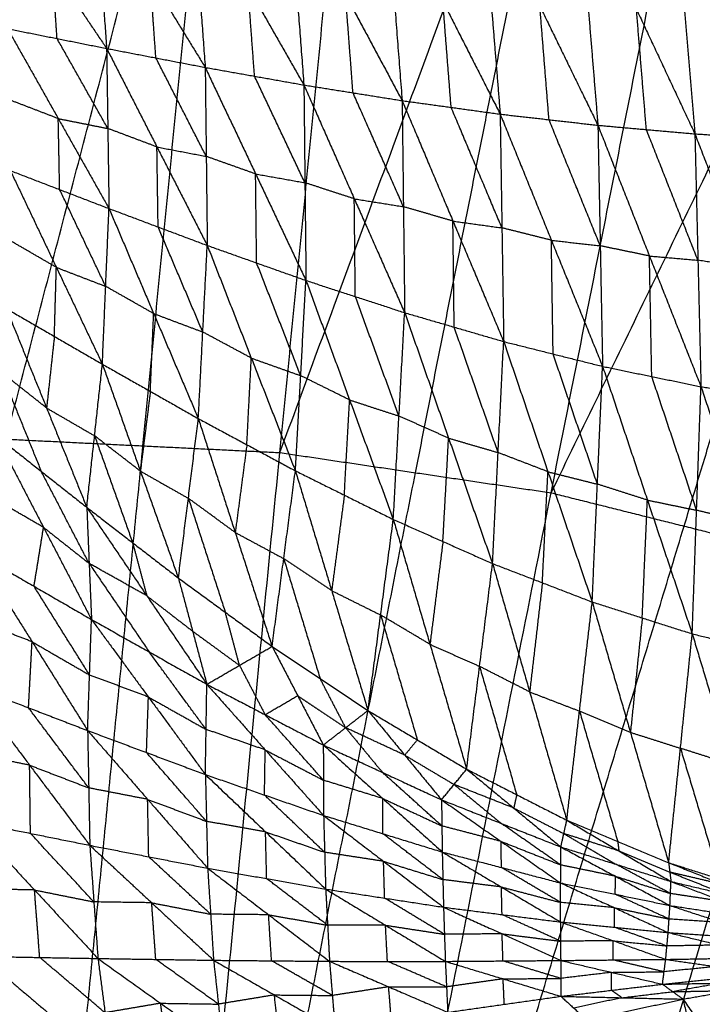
# Model space of a CAD drawing. Header units: millimetres. Extents: x -106 to 110, y -96 to 120.
# Tile 747 of 1020: x 1.95 to 8.46, y 33.22 to 42.61. Entities that reach past the tile are written whole.
import ezdxf

# ---------------------------------------------------------------- set-up
doc = ezdxf.new("R2010")
doc.units = ezdxf.units.MM
doc.header["$MEASUREMENT"] = 0
doc.layers.add('Default', color=7, linetype='Continuous', true_color=0x000000)

msp = doc.modelspace()

# ---------------------------------------------------------------- linework, layer by layer
at = {"layer": 'Default'}
for points in [[(1.8192, 38.6103, 3.7488), (3.9227, 46.64, 3.779), (6.0262, 54.6697, 3.8092)], [(4.4318, 38.4819, 3.7488), (5.229, 46.5758, 3.779), (6.0262, 54.6697, 3.8092)], [(4.4318, 38.4819, 3.7488), (7.3122, 46.2668, 3.779), (10.1926, 54.0516, 3.8092)], [(7.0193, 38.0981, 3.7488), (8.606, 46.0749, 3.779), (10.1926, 54.0516, 3.8092)], [(7.0193, 38.0981, 3.7488), (10.6489, 45.5631, 3.779), (14.2785, 53.0282, 3.8092)], [(3.1255, 38.5461, 3.7488), (3.5241, 42.593, 3.7639), (3.9227, 46.64, 3.779)], [(5.7255, 38.29, 3.7488), (6.5189, 42.2784, 3.7639), (7.3122, 46.2668, 3.779)], [(8.288, 37.7803, 3.7488), (9.4684, 41.6717, 3.7639), (10.6489, 45.5631, 3.779)], [(1.7416, 43.8765, -1.4587), (2.2603, 43.1074, -1.6259), (2.779, 42.3383, -1.7931)], [(6.3582, 43.8781, -2.3081), (6.4457, 42.7948, -2.4184), (6.5331, 41.7115, -2.5286)], [(6.3582, 43.8781, -2.3081), (6.9119, 42.7416, -2.4946), (7.4655, 41.6052, -2.6811)], [(7.2765, 43.9007, -2.4485), (7.371, 42.753, -2.5648), (7.4655, 41.6052, -2.6811)], [(7.2765, 43.9007, -2.4485), (7.8335, 42.712, -2.6303), (8.3905, 41.5233, -2.8121)], [(8.1898, 43.9297, -2.5697), (8.2901, 42.7265, -2.6909), (8.3905, 41.5233, -2.8121)], [(8.1898, 43.9297, -2.5697), (8.7497, 42.6981, -2.7443), (9.3096, 41.4666, -2.9188)], [(2.6702, 43.8634, -1.635), (2.7246, 43.1008, -1.714), (2.779, 42.3383, -1.7931)], [(2.6702, 43.8634, -1.635), (3.1949, 43.0103, -1.8107), (3.7195, 42.1573, -1.9865)], [(3.5947, 43.8552, -1.8117), (3.6571, 43.0062, -1.8991), (3.7195, 42.1573, -1.9865)], [(3.5947, 43.8552, -1.8117), (4.1277, 42.9224, -1.9944), (4.6607, 41.9896, -2.1771)], [(4.5189, 43.8544, -1.9859), (4.5898, 42.922, -2.0815), (4.6607, 41.9896, -2.1771)], [(4.5189, 43.8544, -1.9859), (5.0585, 42.8473, -2.1726), (5.5981, 41.8403, -2.3592)], [(5.4401, 43.8623, -2.1527), (5.5191, 42.8513, -2.2559), (5.5981, 41.8403, -2.3592)], [(5.4401, 43.8623, -2.1527), (5.9866, 42.7869, -2.3406), (6.5331, 41.7115, -2.5286)], [(2.3063, 42.4326, -1.6965), (2.2833, 42.77, -1.6612), (2.2603, 43.1074, -1.6259)], [(3.2492, 42.2478, -1.8898), (3.222, 42.6291, -1.8502), (3.1949, 43.0103, -1.8107)], [(4.1901, 42.0735, -2.0818), (4.1589, 42.4979, -2.0381), (4.1277, 42.9224, -1.9944)], [(5.1294, 41.915, -2.2682), (5.0939, 42.3811, -2.2204), (5.0585, 42.8473, -2.1726)], [(6.0656, 41.7759, -2.4439), (6.0261, 42.2814, -2.3923), (5.9866, 42.7869, -2.3406)], [(6.9993, 41.6583, -2.6049), (6.9556, 42.2, -2.5497), (6.9119, 42.7416, -2.4946)], [(7.928, 41.5642, -2.7466), (7.8808, 42.1381, -2.6884), (7.8335, 42.712, -2.6303)], [(1.8336, 42.5268, -1.6), (2.3063, 42.4326, -1.6965), (2.779, 42.3383, -1.7931)], [(1.8336, 42.5268, -1.6), (2.3176, 41.6687, -1.6044), (2.8016, 40.8106, -1.6088)], [(2.7903, 41.5745, -1.7009), (2.5483, 42.0035, -1.6987), (2.3063, 42.4326, -1.6965)], [(2.779, 42.3383, -1.7931), (2.7903, 41.5745, -1.7009), (2.8016, 40.8106, -1.6088)], [(2.779, 42.3383, -1.7931), (3.2492, 42.2478, -1.8898), (3.7195, 42.1573, -1.9865)], [(2.779, 42.3383, -1.7931), (3.259, 41.3984, -1.7882), (3.739, 40.4586, -1.7832)], [(3.7293, 41.308, -1.8849), (3.4892, 41.7779, -1.8873), (3.2492, 42.2478, -1.8898)], [(3.7195, 42.1573, -1.9865), (3.7293, 41.308, -1.8849), (3.739, 40.4586, -1.7832)], [(3.7195, 42.1573, -1.9865), (4.1901, 42.0735, -2.0818), (4.6607, 41.9896, -2.1771)], [(3.7195, 42.1573, -1.9865), (4.2001, 41.1407, -1.9709), (4.6807, 40.1241, -1.9552)], [(4.6707, 41.0569, -2.0662), (4.4304, 41.5652, -2.074), (4.1901, 42.0735, -2.0818)], [(4.6607, 41.9896, -2.1771), (4.6707, 41.0569, -2.0662), (4.6807, 40.1241, -1.9552)], [(4.6607, 41.9896, -2.1771), (5.1294, 41.915, -2.2682), (5.5981, 41.8403, -2.3592)], [(4.6607, 41.9896, -2.1771), (5.1415, 40.9031, -2.1484), (5.6224, 39.8166, -2.1197)], [(5.6102, 40.8284, -2.2394), (5.3698, 41.3717, -2.2538), (5.1294, 41.915, -2.2682)], [(2.3176, 41.6687, -1.6044), (2.0823, 41.7592, -1.5609), (1.847, 41.8497, -1.5173)], [(5.5981, 41.8403, -2.3592), (5.6102, 40.8284, -2.2394), (5.6224, 39.8166, -2.1197)], [(5.5981, 41.8403, -2.3592), (6.0656, 41.7759, -2.4439), (6.5331, 41.7115, -2.5286)], [(5.5981, 41.8403, -2.3592), (6.0825, 40.6907, -2.316), (6.5669, 39.5412, -2.2727)], [(6.55, 40.6263, -2.4007), (6.3078, 41.2011, -2.4223), (6.0656, 41.7759, -2.4439)], [(2.331, 40.9916, -1.5217), (2.3243, 41.3302, -1.5631), (2.3176, 41.6687, -1.6044)], [(2.3176, 41.6687, -1.6044), (2.5539, 41.6216, -1.6527), (2.7903, 41.5745, -1.7009)], [(6.5331, 41.7115, -2.5286), (6.55, 40.6263, -2.4007), (6.5669, 39.5412, -2.2727)], [(6.5331, 41.7115, -2.5286), (6.9993, 41.6583, -2.6049), (7.4655, 41.6052, -2.6811)], [(6.5331, 41.7115, -2.5286), (7.0216, 40.508, -2.4697), (7.5101, 39.3045, -2.4108)], [(7.4878, 40.4548, -2.5459), (7.2436, 41.0566, -2.5754), (6.9993, 41.6583, -2.6049)], [(3.259, 41.3984, -1.7882), (3.0246, 41.4865, -1.7445), (2.7903, 41.5745, -1.7009)], [(7.4655, 41.6052, -2.6811), (7.4878, 40.4548, -2.5459), (7.5101, 39.3045, -2.4108)], [(7.4655, 41.6052, -2.6811), (7.928, 41.5642, -2.7466), (8.3905, 41.5233, -2.8121)], [(7.4655, 41.6052, -2.6811), (7.9571, 40.3579, -2.6054), (8.4487, 39.1107, -2.5296)], [(8.4196, 40.317, -2.6708), (8.1738, 40.9406, -2.7087), (7.928, 41.5642, -2.7466)], [(8.3905, 41.5233, -2.8121), (8.4196, 40.317, -2.6708), (8.4487, 39.1107, -2.5296)], [(8.3905, 41.5233, -2.8121), (8.85, 41.4949, -2.8655), (9.3096, 41.4666, -2.9188)], [(8.3905, 41.5233, -2.8121), (8.8854, 40.2437, -2.7195), (9.3804, 38.964, -2.6268)], [(3.2703, 40.6346, -1.696), (3.2646, 41.0165, -1.7421), (3.259, 41.3984, -1.7882)], [(3.259, 41.3984, -1.7882), (3.4941, 41.3532, -1.8365), (3.7293, 41.308, -1.8849)], [(4.2001, 41.1407, -1.9709), (3.9647, 41.2243, -1.9279), (3.7293, 41.308, -1.8849)], [(1.8605, 41.1725, -1.4347), (2.2995, 40.2489, -1.2257), (2.7385, 39.3252, -1.0168)], [(1.8605, 41.1725, -1.4347), (2.331, 40.9916, -1.5217), (2.8016, 40.8106, -1.6088)], [(4.2098, 40.2914, -1.8692), (4.205, 40.716, -1.92), (4.2001, 41.1407, -1.9709)], [(4.2001, 41.1407, -1.9709), (4.4354, 41.0988, -2.0185), (4.6707, 41.0569, -2.0662)], [(2.77, 40.0679, -1.3128), (2.5505, 40.5297, -1.4173), (2.331, 40.9916, -1.5217)], [(5.1415, 40.9031, -2.1484), (4.9061, 40.98, -2.1073), (4.6707, 41.0569, -2.0662)], [(5.1515, 39.9704, -2.0374), (5.1465, 40.4367, -2.0929), (5.1415, 40.9031, -2.1484)], [(5.1415, 40.9031, -2.1484), (5.3759, 40.8658, -2.1939), (5.6102, 40.8284, -2.2394)], [(2.7385, 39.3252, -1.0168), (2.77, 40.0679, -1.3128), (2.8016, 40.8106, -1.6088)], [(2.8016, 40.8106, -1.6088), (3.2277, 39.8085, -1.3694), (3.6538, 38.8063, -1.1299)], [(2.8016, 40.8106, -1.6088), (3.2703, 40.6346, -1.696), (3.739, 40.4586, -1.7832)], [(6.0825, 40.6907, -2.316), (5.8464, 40.7596, -2.2777), (5.6102, 40.8284, -2.2394)], [(6.0946, 39.6789, -2.1962), (6.0886, 40.1848, -2.2561), (6.0825, 40.6907, -2.316)], [(6.0825, 40.6907, -2.316), (6.3162, 40.6585, -2.3583), (6.55, 40.6263, -2.4007)], [(3.6964, 39.6324, -1.4566), (3.4833, 40.1335, -1.5763), (3.2703, 40.6346, -1.696)], [(7.0216, 40.508, -2.4697), (6.7858, 40.5672, -2.4352), (6.55, 40.6263, -2.4007)], [(2.2995, 40.2489, -1.2257), (2.0705, 40.3815, -1.1975), (1.8415, 40.5142, -1.1693)], [(7.0385, 39.4228, -2.3418), (7.0301, 39.9654, -2.4057), (7.0216, 40.508, -2.4697)], [(7.0216, 40.508, -2.4697), (7.2547, 40.4814, -2.5078), (7.4878, 40.4548, -2.5459)], [(3.6538, 38.8063, -1.1299), (3.6964, 39.6324, -1.4566), (3.739, 40.4586, -1.7832)], [(3.739, 40.4586, -1.7832), (4.1593, 39.3833, -1.5124), (4.5797, 38.3079, -1.2415)], [(3.739, 40.4586, -1.7832), (4.2098, 40.2914, -1.8692), (4.6807, 40.1241, -1.9552)], [(7.9571, 40.3579, -2.6054), (7.7225, 40.4064, -2.5756), (7.4878, 40.4548, -2.5459)], [(7.9794, 39.2076, -2.4702), (7.9683, 39.7827, -2.5378), (7.9571, 40.3579, -2.6054)], [(7.9571, 40.3579, -2.6054), (8.1884, 40.3375, -2.6381), (8.4196, 40.317, -2.6708)], [(8.8854, 40.2437, -2.7195), (8.6525, 40.2803, -2.6952), (8.4196, 40.317, -2.6708)], [(2.2805, 39.5905, -0.9604), (2.29, 39.9197, -1.0931), (2.2995, 40.2489, -1.2257)], [(2.2995, 40.2489, -1.2257), (2.5347, 40.1584, -1.2693), (2.77, 40.0679, -1.3128)], [(4.6302, 39.216, -1.5984), (4.42, 39.7537, -1.7338), (4.2098, 40.2914, -1.8692)], [(4.5797, 38.3079, -1.2415), (4.6302, 39.216, -1.5984), (4.6807, 40.1241, -1.9552)], [(4.6807, 40.1241, -1.9552), (5.0972, 38.984, -1.6518), (5.5137, 37.8439, -1.3483)], [(4.6807, 40.1241, -1.9552), (5.1515, 39.9704, -2.0374), (5.6224, 39.8166, -2.1197)], [(3.2277, 39.8085, -1.3694), (2.9988, 39.9382, -1.3411), (2.77, 40.0679, -1.3128)], [(5.568, 38.8302, -1.734), (5.3598, 39.4003, -1.8857), (5.1515, 39.9704, -2.0374)], [(1.8226, 39.8558, -0.904), (2.2062, 38.9076, -0.4417), (2.5897, 37.9594, 0.0206)], [(1.8226, 39.8558, -0.904), (2.2805, 39.5905, -0.9604), (2.7385, 39.3252, -1.0168)], [(3.1961, 39.0657, -1.0734), (3.2119, 39.4371, -1.2214), (3.2277, 39.8085, -1.3694)], [(3.2277, 39.8085, -1.3694), (3.462, 39.7204, -1.413), (3.6964, 39.6324, -1.4566)], [(5.5137, 37.8439, -1.3483), (5.568, 38.8302, -1.734), (5.6224, 39.8166, -2.1197)], [(5.6224, 39.8166, -2.1197), (6.0413, 38.6196, -1.7838), (6.4603, 37.4226, -1.4479)], [(5.6224, 39.8166, -2.1197), (6.0946, 39.6789, -2.1962), (6.5669, 39.5412, -2.2727)], [(6.5136, 38.4819, -1.8603), (6.3041, 39.0804, -2.0283), (6.0946, 39.6789, -2.1962)], [(2.2805, 39.5905, -0.9604), (2.2434, 39.249, -0.7011), (2.2062, 38.9076, -0.4417)], [(4.1593, 39.3833, -1.5124), (3.9279, 39.5078, -1.4845), (3.6964, 39.6324, -1.4566)], [(6.4603, 37.4226, -1.4479), (6.5136, 38.4819, -1.8603), (6.5669, 39.5412, -2.2727)], [(6.5669, 39.5412, -2.2727), (6.9891, 38.2988, -1.9054), (7.4112, 37.0565, -1.5381)], [(6.5669, 39.5412, -2.2727), (7.0385, 39.4228, -2.3418), (7.5101, 39.3045, -2.4108)], [(4.1167, 38.5571, -1.1857), (4.138, 38.9702, -1.349), (4.1593, 39.3833, -1.5124)], [(4.1593, 39.3833, -1.5124), (4.3948, 39.2996, -1.5554), (4.6302, 39.216, -1.5984)], [(7.4607, 38.1805, -1.9744), (7.2496, 38.8016, -2.1581), (7.0385, 39.4228, -2.3418)], [(2.5897, 37.9594, 0.0206), (2.6641, 38.6423, -0.4981), (2.7385, 39.3252, -1.0168)], [(2.7385, 39.3252, -1.0168), (3.1012, 38.305, -0.4987), (3.4638, 37.2848, 0.0193)], [(2.7385, 39.3252, -1.0168), (3.1961, 39.0657, -1.0734), (3.6538, 38.8063, -1.1299)], [(7.4112, 37.0565, -1.5381), (7.4607, 38.1805, -1.9744), (7.5101, 39.3045, -2.4108)], [(7.5101, 39.3045, -2.4108), (7.9378, 38.0285, -2.0135), (8.3655, 36.7525, -1.6161)], [(7.5101, 39.3045, -2.4108), (7.9794, 39.2076, -2.4702), (8.4487, 39.1107, -2.5296)], [(1.7713, 39.2515, -0.441), (1.9631, 38.7773, -0.2098), (2.1549, 38.3032, 0.0213)], [(2.2062, 38.9076, -0.4417), (1.9888, 39.0795, -0.4413), (1.7713, 39.2515, -0.441)], [(5.0972, 38.984, -1.6518), (4.8637, 39.1, -1.6251), (4.6302, 39.216, -1.5984)], [(8.4071, 37.9316, -2.0729), (8.1933, 38.5696, -2.2715), (7.9794, 39.2076, -2.4702)], [(8.3655, 36.7525, -1.6161), (8.4071, 37.9316, -2.0729), (8.4487, 39.1107, -2.5296)], [(8.4487, 39.1107, -2.5296), (8.8822, 37.815, -2.105), (9.3156, 36.5193, -1.6805)], [(8.4487, 39.1107, -2.5296), (8.9146, 39.0373, -2.5782), (9.3804, 38.964, -2.6268)], [(3.1961, 39.0657, -1.0734), (3.1486, 38.6854, -0.7861), (3.1012, 38.305, -0.4987)], [(2.2062, 38.9076, -0.4417), (2.4351, 38.7749, -0.4699), (2.6641, 38.6423, -0.4981)], [(5.0467, 38.0759, -1.2949), (5.0719, 38.53, -1.4733), (5.0972, 38.984, -1.6518)], [(5.0972, 38.984, -1.6518), (5.3326, 38.9071, -1.6929), (5.568, 38.8302, -1.734)], [(3.4638, 37.2848, 0.0193), (3.5588, 38.0455, -0.5553), (3.6538, 38.8063, -1.1299)], [(3.6538, 38.8063, -1.1299), (4.0057, 37.7194, -0.5559), (4.3576, 36.6325, 0.0182)], [(3.6538, 38.8063, -1.1299), (4.1167, 38.5571, -1.1857), (4.5797, 38.3079, -1.2415)], [(6.0413, 38.6196, -1.7838), (5.8047, 38.7249, -1.7589), (5.568, 38.8302, -1.734)], [(1.7201, 38.6471, 0.0221), (2.1549, 38.3032, 0.0213), (2.5897, 37.9594, 0.0206)], [(1.7201, 38.6471, 0.0221), (2.1773, 37.7681, -0.3886), (2.6346, 36.8891, -0.7993)], [(2.6641, 38.6423, -0.4981), (2.8454, 38.1322, -0.2391), (3.0268, 37.6221, 0.02)], [(3.1012, 38.305, -0.4987), (2.8826, 38.4736, -0.4984), (2.6641, 38.6423, -0.4981)], [(5.987, 37.6332, -1.3981), (6.0142, 38.1264, -1.591), (6.0413, 38.6196, -1.7838)], [(6.0413, 38.6196, -1.7838), (6.2775, 38.5507, -1.8221), (6.5136, 38.4819, -1.8603)], [(1.8192, 38.6103, 3.7488), (3.1255, 38.5461, 3.7488), (4.4318, 38.4819, 3.7488)], [(1.8192, 25.2828, 3.7354), (2.4723, 31.9144, 3.7421), (3.1255, 38.5461, 3.7488)], [(4.1167, 38.5571, -1.1857), (4.0612, 38.1382, -0.8708), (4.0057, 37.7194, -0.5559)], [(1.8192, 11.9553, 3.7219), (3.1255, 25.2186, 3.7354), (4.4318, 38.4819, 3.7488)], [(4.4318, 38.4819, 3.7488), (5.7255, 38.29, 3.7488), (7.0193, 38.0981, 3.7488)], [(6.9891, 38.2988, -1.9054), (6.7513, 38.3904, -1.8829), (6.5136, 38.4819, -1.8603)], [(2.6122, 37.4242, -0.3893), (2.3835, 37.8637, -0.184), (2.1549, 38.3032, 0.0213)], [(3.1012, 38.305, -0.4987), (3.33, 38.1753, -0.527), (3.5588, 38.0455, -0.5553)], [(3.1255, 25.2186, 3.7354), (4.4255, 31.7543, 3.7421), (5.7255, 38.29, 3.7488)], [(4.3576, 36.6325, 0.0182), (4.4686, 37.4702, -0.6116), (4.5797, 38.3079, -1.2415)], [(4.5797, 38.3079, -1.2415), (4.9259, 37.1643, -0.6121), (5.2722, 36.0207, 0.0173)], [(4.5797, 38.3079, -1.2415), (5.0467, 38.0759, -1.2949), (5.5137, 37.8439, -1.3483)], [(6.9358, 37.2395, -1.493), (6.9624, 37.7692, -1.6992), (6.9891, 38.2988, -1.9054)], [(6.9891, 38.2988, -1.9054), (7.2249, 38.2397, -1.9399), (7.4607, 38.1805, -1.9744)], [(7.9378, 38.0285, -2.0135), (7.6993, 38.1045, -1.9939), (7.4607, 38.1805, -1.9744)], [(2.1773, 37.7681, -0.3886), (1.9032, 37.9267, -0.4227), (1.6291, 38.0853, -0.4567)], [(1.8192, 11.9553, 3.7219), (4.4192, 25.0267, 3.7354), (7.0193, 38.0981, 3.7488)], [(5.0467, 38.0759, -1.2949), (4.9863, 37.6201, -0.9535), (4.9259, 37.1643, -0.6121)], [(7.0193, 38.0981, 3.7488), (8.288, 37.7803, 3.7488), (9.5567, 37.4625, 3.7488)], [(2.5897, 37.9594, 0.0206), (2.6122, 37.4242, -0.3893), (2.6346, 36.8891, -0.7993)], [(2.5897, 37.9594, 0.0206), (3.0268, 37.6221, 0.02), (3.4638, 37.2848, 0.0193)], [(2.5897, 37.9594, 0.0206), (3.1624, 37.1151, -0.3208), (3.735, 36.2708, -0.6622)], [(3.5588, 38.0455, -0.5553), (3.7348, 37.5021, -0.2683), (3.9107, 36.9586, 0.0188)], [(4.0057, 37.7194, -0.5559), (3.7823, 37.8825, -0.5556), (3.5588, 38.0455, -0.5553)], [(7.8884, 36.9045, -1.5771), (7.9131, 37.4665, -1.7953), (7.9378, 38.0285, -2.0135)], [(7.9378, 38.0285, -2.0135), (8.1725, 37.98, -2.0432), (8.4071, 37.9316, -2.0729)], [(8.8822, 37.815, -2.105), (8.6446, 37.8733, -2.089), (8.4071, 37.9316, -2.0729)], [(4.4192, 25.0267, 3.7354), (6.3536, 31.4035, 3.7421), (8.288, 37.7803, 3.7488)], [(5.2722, 36.0207, 0.0173), (5.3929, 36.9323, -0.6655), (5.5137, 37.8439, -1.3483)], [(5.5137, 37.8439, -1.3483), (5.8636, 36.6525, -0.6659), (6.2134, 35.461, 0.0165)], [(5.5137, 37.8439, -1.3483), (5.987, 37.6332, -1.3981), (6.4603, 37.4226, -1.4479)], [(2.0864, 37.2063, -0.8674), (2.1319, 37.4872, -0.628), (2.1773, 37.7681, -0.3886)], [(2.1773, 37.7681, -0.3886), (2.3948, 37.5962, -0.389), (2.6122, 37.4242, -0.3893)], [(4.0057, 37.7194, -0.5559), (4.2372, 37.5948, -0.5838), (4.4686, 37.4702, -0.6116)], [(3.0268, 37.6221, 0.02), (3.0946, 37.3686, -0.1504), (3.1624, 37.1151, -0.3208)], [(5.987, 37.6332, -1.3981), (5.9253, 37.1429, -1.032), (5.8636, 36.6525, -0.6659)], [(1.5381, 37.5235, -0.9355), (2.0679, 36.6767, -1.1008), (2.5977, 35.8298, -1.266)], [(1.5381, 37.5235, -0.9355), (2.0864, 37.2063, -0.8674), (2.6346, 36.8891, -0.7993)], [(1.8192, 11.9553, 3.7219), (5.6879, 24.7089, 3.7354), (9.5567, 37.4625, 3.7488)], [(2.6122, 37.4242, -0.3893), (2.8985, 37.0021, -0.56), (3.1848, 36.58, -0.7307)], [(3.1624, 37.1151, -0.3208), (2.8873, 37.2697, -0.3551), (2.6122, 37.4242, -0.3893)], [(4.4686, 37.4702, -0.6116), (4.6418, 36.8984, -0.297), (4.8149, 36.3266, 0.0177)], [(4.9259, 37.1643, -0.6121), (4.6973, 37.3173, -0.6119), (4.4686, 37.4702, -0.6116)], [(6.2134, 35.461, 0.0165), (6.3369, 36.4418, -0.7157), (6.4603, 37.4226, -1.4479)], [(6.4603, 37.4226, -1.4479), (6.8146, 36.1981, -0.716), (7.1689, 34.9737, 0.016)], [(6.4603, 37.4226, -1.4479), (6.9358, 37.2395, -1.493), (7.4112, 37.0565, -1.5381)], [(2.6162, 36.3595, -1.0327), (2.3513, 36.7829, -0.95), (2.0864, 37.2063, -0.8674)], [(3.4638, 37.2848, 0.0193), (3.5994, 36.7778, -0.3214), (3.735, 36.2708, -0.6622)], [(3.4638, 37.2848, 0.0193), (3.9107, 36.9586, 0.0188), (4.3576, 36.6325, 0.0182)], [(6.9358, 37.2395, -1.493), (6.8752, 36.7188, -1.1045), (6.8146, 36.1981, -0.716)], [(3.1624, 37.1151, -0.3208), (3.3809, 36.9464, -0.3211), (3.5994, 36.7778, -0.3214)], [(4.9259, 37.1643, -0.6121), (5.1594, 37.0483, -0.6388), (5.3929, 36.9323, -0.6655)], [(5.6879, 24.7089, 3.7354), (8.238, 30.8654, 3.7421), (10.7881, 37.0219, 3.7488)], [(7.1689, 34.9737, 0.016), (7.29, 36.0151, -0.7611), (7.4112, 37.0565, -1.5381)], [(7.4112, 37.0565, -1.5381), (7.776, 35.8123, -0.7612), (8.1407, 34.568, 0.0157)], [(7.4112, 37.0565, -1.5381), (7.8884, 36.9045, -1.5771), (8.3655, 36.7525, -1.6161)], [(4.0463, 36.4516, -0.322), (3.9785, 36.7051, -0.1516), (3.9107, 36.9586, 0.0188)], [(5.3929, 36.9323, -0.6655), (5.5679, 36.3366, -0.3243), (5.7428, 35.7409, 0.0169)], [(5.8636, 36.6525, -0.6659), (5.6283, 36.7924, -0.6657), (5.3929, 36.9323, -0.6655)], [(2.0679, 36.6767, -1.1008), (1.786, 36.7852, -1.1538), (1.5041, 36.8937, -1.2069)], [(2.5977, 35.8298, -1.266), (2.6162, 36.3595, -1.0327), (2.6346, 36.8891, -0.7993)], [(2.6346, 36.8891, -0.7993), (3.1779, 36.1493, -0.9256), (3.7212, 35.4095, -1.052)], [(2.6346, 36.8891, -0.7993), (3.1848, 36.58, -0.7307), (3.735, 36.2708, -0.6622)], [(7.8884, 36.9045, -1.5771), (7.8322, 36.3584, -1.1692), (7.776, 35.8123, -0.7612)], [(3.5994, 36.7778, -0.3214), (3.8229, 36.6147, -0.3217), (4.0463, 36.4516, -0.322)], [(8.1407, 34.568, 0.0157), (8.2531, 35.6603, -0.8002), (8.3655, 36.7525, -1.6161)], [(8.3655, 36.7525, -1.6161), (8.7404, 35.5053, -0.8002), (9.1153, 34.258, 0.0157)], [(8.3655, 36.7525, -1.6161), (8.8405, 36.6359, -1.6483), (9.3156, 36.5193, -1.6805)], [(2.0339, 36.0468, -1.3722), (2.0509, 36.3617, -1.2365), (2.0679, 36.6767, -1.1008)], [(2.0679, 36.6767, -1.1008), (2.3421, 36.5181, -1.0667), (2.6162, 36.3595, -1.0327)], [(5.8636, 36.6525, -0.6659), (6.1002, 36.5471, -0.6908), (6.3369, 36.4418, -0.7157)], [(1.8192, 11.9553, 3.7219), (6.9194, 24.2683, 3.7354), (12.0196, 36.5813, 3.7488)], [(3.7281, 35.8401, -0.8571), (3.4564, 36.21, -0.7939), (3.1848, 36.58, -0.7307)], [(3.735, 36.2708, -0.6622), (4.0463, 36.4516, -0.322), (4.3576, 36.6325, 0.0182)], [(4.3576, 36.6325, 0.0182), (4.6018, 36.1622, -0.2549), (4.846, 35.692, -0.528)], [(4.3576, 36.6325, 0.0182), (4.8149, 36.3266, 0.0177), (5.2722, 36.0207, 0.0173)], [(3.1779, 36.1493, -0.9256), (2.897, 36.2544, -0.9791), (2.6162, 36.3595, -1.0327)], [(4.0463, 36.4516, -0.322), (4.1684, 36.2165, -0.4586), (4.2905, 35.9814, -0.5951)], [(6.3369, 36.4418, -0.7157), (6.514, 35.8296, -0.3497), (6.6911, 35.2174, 0.0162)], [(6.8146, 36.1981, -0.716), (6.5757, 36.32, -0.7158), (6.3369, 36.4418, -0.7157)], [(3.7212, 35.4095, -1.052), (3.7281, 35.8401, -0.8571), (3.735, 36.2708, -0.6622)], [(3.735, 36.2708, -0.6622), (4.2905, 35.9814, -0.5951), (4.846, 35.692, -0.528)], [(3.735, 36.2708, -0.6622), (4.2919, 35.6449, -0.7521), (4.8489, 35.0191, -0.842)], [(5.0591, 35.8564, -0.2554), (4.937, 36.0915, -0.1188), (4.8149, 36.3266, 0.0177)], [(1.4701, 36.2638, -1.4784), (2.0339, 36.0468, -1.3722), (2.5977, 35.8298, -1.266)], [(1.4701, 36.2638, -1.4784), (2.0443, 35.4992, -1.4337), (2.6184, 34.7345, -1.389)], [(6.8146, 36.1981, -0.716), (7.0523, 36.1066, -0.7385), (7.29, 36.0151, -0.7611)], [(3.1595, 35.6196, -1.159), (3.1687, 35.8845, -1.0423), (3.1779, 36.1493, -0.9256)], [(3.1779, 36.1493, -0.9256), (3.453, 35.9947, -0.8914), (3.7281, 35.8401, -0.8571)], [(4.2905, 35.9814, -0.5951), (4.4461, 36.0718, -0.425), (4.6018, 36.1622, -0.2549)], [(4.6018, 36.1622, -0.2549), (4.8304, 36.0093, -0.2551), (5.0591, 35.8564, -0.2554)], [(2.6081, 35.2822, -1.3275), (2.321, 35.6645, -1.3499), (2.0339, 36.0468, -1.3722)], [(4.846, 35.692, -0.528), (5.0591, 35.8564, -0.2554), (5.2722, 36.0207, 0.0173)], [(5.2722, 36.0207, 0.0173), (5.6229, 35.5946, -0.1925), (5.9737, 35.1685, -0.4022)], [(5.2722, 36.0207, 0.0173), (5.7428, 35.7409, 0.0169), (6.2134, 35.461, 0.0165)], [(6.9194, 24.2683, 3.7354), (10.0606, 30.1452, 3.7421), (13.2019, 36.0221, 3.7488)], [(7.29, 36.0151, -0.7611), (7.4724, 35.393, -0.3726), (7.6548, 34.7708, 0.0158)], [(7.776, 35.8123, -0.7612), (7.533, 35.9137, -0.7611), (7.29, 36.0151, -0.7611)], [(4.8474, 35.3555, -0.685), (4.5689, 35.6685, -0.64), (4.2905, 35.9814, -0.5951)], [(2.5977, 35.8298, -1.266), (2.6081, 35.2822, -1.3275), (2.6184, 34.7345, -1.389)], [(2.5977, 35.8298, -1.266), (3.1595, 35.6196, -1.159), (3.7212, 35.4095, -1.052)], [(2.5977, 35.8298, -1.266), (3.1702, 35.173, -1.2097), (3.7427, 34.5162, -1.1533)], [(4.2919, 35.6449, -0.7521), (4.01, 35.7425, -0.8046), (3.7281, 35.8401, -0.8571)], [(5.0591, 35.8564, -0.2554), (5.2345, 35.6433, -0.3602), (5.4099, 35.4302, -0.4651)], [(5.6229, 35.5946, -0.1925), (5.341, 35.7255, -0.2239), (5.0591, 35.8564, -0.2554)], [(7.776, 35.8123, -0.7612), (8.0145, 35.7363, -0.7807), (8.2531, 35.6603, -0.8002)], [(5.7428, 35.7409, 0.0169), (5.6829, 35.6677, -0.0878), (5.6229, 35.5946, -0.1925)], [(2.0443, 35.4992, -1.4337), (1.7612, 35.5561, -1.492), (1.4781, 35.613, -1.5504)], [(3.7319, 34.9628, -1.1026), (3.4457, 35.2912, -1.1308), (3.1595, 35.6196, -1.159)], [(4.285, 35.2143, -0.947), (4.2885, 35.4296, -0.8495), (4.2919, 35.6449, -0.7521)], [(4.2919, 35.6449, -0.7521), (4.5697, 35.5002, -0.7185), (4.8474, 35.3555, -0.685)], [(4.846, 35.692, -0.528), (4.8474, 35.3555, -0.685), (4.8489, 35.0191, -0.842)], [(4.846, 35.692, -0.528), (5.4099, 35.4302, -0.4651), (5.9737, 35.1685, -0.4022)], [(4.846, 35.692, -0.528), (5.4133, 35.1813, -0.5864), (5.9806, 34.6706, -0.6449)], [(8.2531, 35.6603, -0.8002), (8.4406, 35.0366, -0.3923), (8.628, 34.413, 0.0157)], [(8.7404, 35.5053, -0.8002), (8.4967, 35.5828, -0.8002), (8.2531, 35.6603, -0.8002)], [(5.6229, 35.5946, -0.1925), (5.8583, 35.4547, -0.1926), (6.0936, 35.3147, -0.1928)], [(1.8192, 11.9553, 3.7219), (8.1017, 23.7091, 3.7354), (14.3842, 35.4629, 3.7488)], [(2.0522, 34.8484, -1.5057), (2.0482, 35.1738, -1.4697), (2.0443, 35.4992, -1.4337)], [(2.0443, 35.4992, -1.4337), (2.3262, 35.3907, -1.3806), (2.6081, 35.2822, -1.3275)], [(5.9772, 34.9195, -0.5235), (5.6935, 35.1749, -0.4943), (5.4099, 35.4302, -0.4651)], [(5.9737, 35.1685, -0.4022), (6.0936, 35.3147, -0.1928), (6.2134, 35.461, 0.0165)], [(6.2134, 35.461, 0.0165), (6.6628, 35.0898, -0.1367), (7.1121, 34.7185, -0.2898)], [(6.2134, 35.461, 0.0165), (6.6911, 35.2174, 0.0162), (7.1689, 34.9737, 0.016)], [(3.7212, 35.4095, -1.052), (3.7319, 34.9628, -1.1026), (3.7427, 34.5162, -1.1533)], [(3.7212, 35.4095, -1.052), (4.285, 35.2143, -0.947), (4.8489, 35.0191, -0.842)], [(3.7212, 35.4095, -1.052), (4.295, 34.8631, -0.9869), (4.8687, 34.3168, -0.9218)], [(5.4133, 35.1813, -0.5864), (5.1303, 35.2684, -0.6357), (4.8474, 35.3555, -0.685)], [(3.1702, 35.173, -1.2097), (2.8891, 35.2276, -1.2686), (2.6081, 35.2822, -1.3275)], [(6.0936, 35.3147, -0.1928), (6.3182, 35.1291, -0.2694), (6.5429, 34.9435, -0.346)], [(6.6628, 35.0898, -0.1367), (6.3782, 35.2023, -0.1647), (6.0936, 35.3147, -0.1928)], [(3.1805, 34.6254, -1.2711), (3.1754, 34.8992, -1.2404), (3.1702, 35.173, -1.2097)], [(3.1702, 35.173, -1.2097), (3.4511, 35.0679, -1.1561), (3.7319, 34.9628, -1.1026)], [(4.8588, 34.6679, -0.8819), (4.5719, 34.9411, -0.9144), (4.285, 35.2143, -0.947)], [(5.4147, 34.8448, -0.7434), (5.414, 35.0131, -0.6649), (5.4133, 35.1813, -0.5864)], [(5.4133, 35.1813, -0.5864), (5.6952, 35.0504, -0.555), (5.9772, 34.9195, -0.5235)], [(5.9737, 35.1685, -0.4022), (5.9772, 34.9195, -0.5235), (5.9806, 34.6706, -0.6449)], [(5.9737, 35.1685, -0.4022), (6.542, 34.7717, -0.4355), (7.1103, 34.375, -0.4689)], [(5.9737, 35.1685, -0.4022), (6.5429, 34.9435, -0.346), (7.1121, 34.7185, -0.2898)], [(6.6911, 35.2174, 0.0162), (6.677, 35.1536, -0.0602), (6.6628, 35.0898, -0.1367)], [(6.6628, 35.0898, -0.1367), (6.9016, 34.968, -0.1368), (7.1405, 34.8461, -0.1369)], [(1.486, 34.9622, -1.6225), (2.0522, 34.8484, -1.5057), (2.6184, 34.7345, -1.389)], [(1.486, 34.9622, -1.6225), (2.0911, 34.3083, -1.4329), (2.6962, 33.6544, -1.2433)], [(4.295, 34.8631, -0.9869), (4.0135, 34.913, -1.0447), (3.7319, 34.9628, -1.1026)], [(4.8489, 35.0191, -0.842), (4.8588, 34.6679, -0.8819), (4.8687, 34.3168, -0.9218)], [(4.8489, 35.0191, -0.842), (5.4147, 34.8448, -0.7434), (5.9806, 34.6706, -0.6449)], [(4.8489, 35.0191, -0.842), (5.4208, 34.5815, -0.7732), (5.9928, 34.144, -0.7044)], [(7.1121, 34.7185, -0.2898), (7.1405, 34.8461, -0.1369), (7.1689, 34.9737, 0.016)], [(7.1689, 34.9737, 0.016), (7.6548, 34.7708, 0.0158), (8.1407, 34.568, 0.0157)], [(7.1689, 34.9737, 0.016), (7.6657, 34.6813, -0.0928), (8.1625, 34.3889, -0.2016)], [(4.3057, 34.4165, -1.0375), (4.3003, 34.6398, -1.0122), (4.295, 34.8631, -0.9869)], [(4.295, 34.8631, -0.9869), (4.5769, 34.7655, -0.9344), (4.8588, 34.6679, -0.8819)], [(6.542, 34.7717, -0.4355), (6.2596, 34.8456, -0.4795), (5.9772, 34.9195, -0.5235)], [(7.1112, 34.5468, -0.3793), (6.827, 34.7451, -0.3627), (6.5429, 34.9435, -0.346)], [(2.6573, 34.1945, -1.3161), (2.3548, 34.5214, -1.4109), (2.0522, 34.8484, -1.5057)], [(5.9867, 34.4073, -0.6747), (5.7007, 34.626, -0.709), (5.4147, 34.8448, -0.7434)], [(6.5454, 34.5228, -0.5569), (6.5437, 34.6473, -0.4962), (6.542, 34.7717, -0.4355)], [(6.542, 34.7717, -0.4355), (6.8266, 34.6593, -0.4074), (7.1112, 34.5468, -0.3793)], [(7.1405, 34.8461, -0.1369), (7.3889, 34.6999, -0.1913), (7.6373, 34.5537, -0.2457)], [(7.6657, 34.6813, -0.0928), (7.4031, 34.7637, -0.1149), (7.1405, 34.8461, -0.1369)], [(7.6548, 34.7708, 0.0158), (7.6602, 34.7261, -0.0385), (7.6657, 34.6813, -0.0928)], [(8.1017, 23.7091, 3.7354), (11.8039, 29.2498, 3.7421), (15.506, 34.7905, 3.7488)], [(2.6184, 34.7345, -1.389), (2.6573, 34.1945, -1.3161), (2.6962, 33.6544, -1.2433)], [(2.6184, 34.7345, -1.389), (3.1805, 34.6254, -1.2711), (3.7427, 34.5162, -1.1533)], [(2.6184, 34.7345, -1.389), (3.2089, 34.1861, -1.2103), (3.7993, 33.6376, -1.0316)], [(5.9806, 34.6706, -0.6449), (5.9867, 34.4073, -0.6747), (5.9928, 34.144, -0.7044)], [(5.9806, 34.6706, -0.6449), (6.5451, 34.3366, -0.5776), (7.1097, 34.0027, -0.5103)], [(5.9806, 34.6706, -0.6449), (6.5454, 34.5228, -0.5569), (7.1103, 34.375, -0.4689)], [(7.1103, 34.375, -0.4689), (7.1112, 34.5468, -0.3793), (7.1121, 34.7185, -0.2898)], [(7.1121, 34.7185, -0.2898), (7.6325, 34.4393, -0.3101), (8.1529, 34.16, -0.3305)], [(7.1121, 34.7185, -0.2898), (7.6373, 34.5537, -0.2457), (8.1625, 34.3889, -0.2016)], [(7.6657, 34.6813, -0.0928), (7.9087, 34.5799, -0.0929), (8.1516, 34.4785, -0.093)], [(3.771, 34.0769, -1.0924), (3.4758, 34.3511, -1.1818), (3.1805, 34.6254, -1.2711)], [(5.4208, 34.5815, -0.7732), (5.1398, 34.6247, -0.8275), (4.8588, 34.6679, -0.8819)], [(5.4308, 34.2304, -0.8131), (5.4258, 34.406, -0.7932), (5.4208, 34.5815, -0.7732)], [(5.4208, 34.5815, -0.7732), (5.7037, 34.4944, -0.7239), (5.9867, 34.4073, -0.6747)], [(3.7427, 34.5162, -1.1533), (3.771, 34.0769, -1.0924), (3.7993, 33.6376, -1.0316)], [(3.7427, 34.5162, -1.1533), (4.3057, 34.4165, -1.0375), (4.8687, 34.3168, -0.9218)], [(3.7427, 34.5162, -1.1533), (4.3241, 34.0718, -0.9886), (4.9055, 33.6274, -0.8239)], [(7.11, 34.1889, -0.4896), (6.8277, 34.3558, -0.5232), (6.5454, 34.5228, -0.5569)], [(7.6325, 34.4393, -0.3101), (7.3718, 34.493, -0.3447), (7.1112, 34.5468, -0.3793)], [(8.1577, 34.2744, -0.266), (7.8975, 34.4141, -0.2559), (7.6373, 34.5537, -0.2457)], [(8.1407, 34.568, 0.0157), (8.1516, 34.4785, -0.093), (8.1625, 34.3889, -0.2016)], [(8.1407, 34.568, 0.0157), (8.628, 34.413, 0.0157), (9.1153, 34.258, 0.0157)], [(8.1407, 34.568, 0.0157), (8.6748, 34.3555, -0.0575), (9.2089, 34.143, -0.1308)], [(4.8871, 33.9721, -0.8728), (4.5964, 34.1943, -0.9552), (4.3057, 34.4165, -1.0375)], [(6.5451, 34.3366, -0.5776), (6.2659, 34.372, -0.6261), (5.9867, 34.4073, -0.6747)], [(7.6316, 34.2675, -0.3997), (7.632, 34.3534, -0.3549), (7.6325, 34.4393, -0.3101)], [(7.6325, 34.4393, -0.3101), (7.8951, 34.3569, -0.2881), (8.1577, 34.2744, -0.266)], [(8.1516, 34.4785, -0.093), (8.4187, 34.3722, -0.1296), (8.6857, 34.266, -0.1662)], [(8.6748, 34.3555, -0.0575), (8.4132, 34.417, -0.0752), (8.1516, 34.4785, -0.093)], [(8.1529, 34.16, -0.3305), (8.1577, 34.2744, -0.266), (8.1625, 34.3889, -0.2016)], [(8.1625, 34.3889, -0.2016), (8.6754, 34.1953, -0.2105), (9.1883, 34.0017, -0.2195)], [(8.1625, 34.3889, -0.2016), (8.6857, 34.266, -0.1662), (9.2089, 34.143, -0.1308)], [(2.0911, 34.3083, -1.4329), (1.8134, 34.3133, -1.4853), (1.5357, 34.3184, -1.5378)], [(2.1408, 33.6645, -1.3482), (2.1159, 33.9864, -1.3905), (2.0911, 34.3083, -1.4329)], [(2.0911, 34.3083, -1.4329), (2.3742, 34.2514, -1.3745), (2.6573, 34.1945, -1.3161)], [(4.8687, 34.3168, -0.9218), (4.8871, 33.9721, -0.8728), (4.9055, 33.6274, -0.8239)], [(4.8687, 34.3168, -0.9218), (5.4308, 34.2304, -0.8131), (5.9928, 34.144, -0.7044)], [(4.8687, 34.3168, -0.9218), (5.4395, 33.9718, -0.7754), (6.0103, 33.6268, -0.629)], [(6.5512, 34.0734, -0.6074), (6.5482, 34.205, -0.5925), (6.5451, 34.3366, -0.5776)], [(6.5451, 34.3366, -0.5776), (6.8276, 34.2628, -0.5336), (7.11, 34.1889, -0.4896)], [(7.1097, 34.0027, -0.5103), (7.11, 34.1889, -0.4896), (7.1103, 34.375, -0.4689)], [(7.1103, 34.375, -0.4689), (7.6232, 34.1385, -0.4133), (8.1361, 33.902, -0.3577)], [(7.1103, 34.375, -0.4689), (7.6316, 34.2675, -0.3997), (8.1529, 34.16, -0.3305)], [(6.0015, 33.8854, -0.6667), (5.7161, 34.0579, -0.7399), (5.4308, 34.2304, -0.8131)], [(8.1445, 34.031, -0.3441), (7.888, 34.1493, -0.3719), (7.6316, 34.2675, -0.3997)], [(8.6754, 34.1953, -0.2105), (8.4165, 34.2349, -0.2383), (8.1577, 34.2744, -0.266)], [(1.8192, 11.9553, 3.7219), (9.2235, 23.0367, 3.7354), (16.6278, 34.1181, 3.7488)], [(3.2089, 34.1861, -1.2103), (2.9331, 34.1903, -1.2632), (2.6573, 34.1945, -1.3161)], [(3.2478, 33.646, -1.1374), (3.2283, 33.916, -1.1739), (3.2089, 34.1861, -1.2103)], [(3.2089, 34.1861, -1.2103), (3.4899, 34.1315, -1.1514), (3.771, 34.0769, -1.0924)], [(5.9928, 34.144, -0.7044), (6.0015, 33.8854, -0.6667), (6.0103, 33.6268, -0.629)], [(5.9928, 34.144, -0.7044), (6.5512, 34.0734, -0.6074), (7.1097, 34.0027, -0.5103)], [(5.9928, 34.144, -0.7044), (6.5516, 33.8898, -0.5797), (7.1104, 33.6356, -0.4549)], [(7.6232, 34.1385, -0.4133), (7.3666, 34.1637, -0.4514), (7.11, 34.1889, -0.4896)], [(7.6229, 33.9524, -0.434), (7.623, 34.0455, -0.4236), (7.6232, 34.1385, -0.4133)], [(7.6232, 34.1385, -0.4133), (7.8838, 34.0848, -0.3787), (8.1445, 34.031, -0.3441)], [(8.1361, 33.902, -0.3577), (8.1445, 34.031, -0.3441), (8.1529, 34.16, -0.3305)], [(8.1529, 34.16, -0.3305), (8.6545, 33.9962, -0.283), (9.1562, 33.8325, -0.2356)], [(8.1529, 34.16, -0.3305), (8.6706, 34.0808, -0.275), (9.1883, 34.0017, -0.2195)], [(4.3241, 34.0718, -0.9886), (4.0476, 34.0744, -1.0405), (3.771, 34.0769, -1.0924)], [(4.3524, 33.6325, -0.9277), (4.3383, 33.8522, -0.9581), (4.3241, 34.0718, -0.9886)], [(4.3241, 34.0718, -0.9886), (4.6056, 34.022, -0.9307), (4.8871, 33.9721, -0.8728)], [(7.11, 33.8191, -0.4826), (6.8306, 33.9462, -0.545), (6.5512, 34.0734, -0.6074)], [(8.6545, 33.9962, -0.283), (8.3995, 34.0136, -0.3135), (8.1445, 34.031, -0.3441)], [(5.4395, 33.9718, -0.7754), (5.1633, 33.972, -0.8241), (4.8871, 33.9721, -0.8728)], [(5.4579, 33.6271, -0.7264), (5.4487, 33.7995, -0.7509), (5.4395, 33.9718, -0.7754)], [(5.4395, 33.9718, -0.7754), (5.7205, 33.9286, -0.721), (6.0015, 33.8854, -0.6667)], [(7.1097, 34.0027, -0.5103), (7.11, 33.8191, -0.4826), (7.1104, 33.6356, -0.4549)], [(7.1097, 34.0027, -0.5103), (7.611, 33.8242, -0.4142), (8.1124, 33.6458, -0.3182)], [(7.1097, 34.0027, -0.5103), (7.6229, 33.9524, -0.434), (8.1361, 33.902, -0.3577)], [(8.1242, 33.7739, -0.3379), (7.8736, 33.8631, -0.386), (7.6229, 33.9524, -0.434)], [(6.5516, 33.8898, -0.5797), (6.2765, 33.8876, -0.6232), (6.0015, 33.8854, -0.6667)], [(6.5603, 33.6312, -0.5419), (6.5559, 33.7605, -0.5608), (6.5516, 33.8898, -0.5797)], [(6.5516, 33.8898, -0.5797), (6.8308, 33.8545, -0.5312), (7.11, 33.8191, -0.4826)], [(7.611, 33.8242, -0.4142), (7.3605, 33.8217, -0.4484), (7.11, 33.8191, -0.4826)], [(7.6114, 33.6407, -0.3865), (7.6112, 33.7324, -0.4004), (7.611, 33.8242, -0.4142)], [(7.611, 33.8242, -0.4142), (7.8676, 33.7991, -0.3761), (8.1242, 33.7739, -0.3379)], [(8.1124, 33.6458, -0.3182), (8.1242, 33.7739, -0.3379), (8.1361, 33.902, -0.3577)], [(8.1361, 33.902, -0.3577), (8.6245, 33.7825, -0.2832), (9.1129, 33.6631, -0.2087)], [(8.1361, 33.902, -0.3577), (8.6461, 33.8673, -0.2966), (9.1562, 33.8325, -0.2356)], [(8.6245, 33.7825, -0.2832), (8.3744, 33.7782, -0.3106), (8.1242, 33.7739, -0.3379)], [(1.5853, 33.6745, -1.4531), (2.1408, 33.6645, -1.3482), (2.6962, 33.6544, -1.2433)], [(1.5853, 33.6745, -1.4531), (2.2082, 33.147, -1.1184), (2.8312, 32.6194, -0.7837)], [(2.7637, 33.1369, -1.0135), (2.4522, 33.4007, -1.1809), (2.1408, 33.6645, -1.3482)], [(2.6962, 33.6544, -1.2433), (2.7637, 33.1369, -1.0135), (2.8312, 32.6194, -0.7837)], [(2.6962, 33.6544, -1.2433), (3.2478, 33.646, -1.1374), (3.7993, 33.6376, -1.0316)], [(2.6962, 33.6544, -1.2433), (3.2936, 33.2276, -0.9457), (3.8911, 32.8009, -0.6482)], [(3.8452, 33.2192, -0.8399), (3.5465, 33.4326, -0.9887), (3.2478, 33.646, -1.1374)], [(3.7993, 33.6376, -1.0316), (3.8452, 33.2192, -0.8399), (3.8911, 32.8009, -0.6482)], [(3.7993, 33.6376, -1.0316), (4.3524, 33.6325, -0.9277), (4.9055, 33.6274, -0.8239)], [(3.7993, 33.6376, -1.0316), (4.3793, 33.3066, -0.7735), (4.9592, 32.9756, -0.5154)], [(6.0103, 33.6268, -0.629), (6.5603, 33.6312, -0.5419), (7.1104, 33.6356, -0.4549)], [(7.1104, 33.6356, -0.4549), (7.6114, 33.6407, -0.3865), (8.1124, 33.6458, -0.3182)], [(7.1104, 33.6356, -0.4549), (7.1113, 33.4645, -0.3674), (7.1123, 33.2935, -0.2799)], [(7.1104, 33.6356, -0.4549), (7.596, 33.5223, -0.3238), (8.0816, 33.4091, -0.1927)], [(8.097, 33.5274, -0.2555), (7.8542, 33.5841, -0.321), (7.6114, 33.6407, -0.3865)], [(8.0816, 33.4091, -0.1927), (8.097, 33.5274, -0.2555), (8.1124, 33.6458, -0.3182)], [(8.1124, 33.6458, -0.3182), (8.6126, 33.6544, -0.2634), (9.1129, 33.6631, -0.2087)], [(8.1124, 33.6458, -0.3182), (8.5853, 33.5777, -0.2206), (9.0582, 33.5096, -0.123)], [(4.9324, 33.3015, -0.6696), (4.6424, 33.467, -0.7987), (4.3524, 33.6325, -0.9277)], [(4.9055, 33.6274, -0.8239), (4.9324, 33.3015, -0.6696), (4.9592, 32.9756, -0.5154)], [(4.9055, 33.6274, -0.8239), (5.4579, 33.6271, -0.7264), (6.0103, 33.6268, -0.629)], [(4.9055, 33.6274, -0.8239), (5.4693, 33.3843, -0.6074), (6.033, 33.1411, -0.3909)], [(6.0216, 33.3839, -0.5099), (5.7398, 33.5055, -0.6182), (5.4579, 33.6271, -0.7264)], [(6.0103, 33.6268, -0.629), (6.0216, 33.3839, -0.5099), (6.033, 33.1411, -0.3909)], [(6.0103, 33.6268, -0.629), (6.5613, 33.4601, -0.4544), (7.1123, 33.2935, -0.2799)], [(7.1113, 33.4645, -0.3674), (6.8358, 33.5478, -0.4547), (6.5603, 33.6312, -0.5419)], [(8.5853, 33.5777, -0.2206), (8.3412, 33.5526, -0.238), (8.097, 33.5274, -0.2555)], [(6.5613, 33.4601, -0.4544), (6.2915, 33.422, -0.4822), (6.0216, 33.3839, -0.5099)], [(6.5613, 33.4601, -0.4544), (6.8363, 33.4623, -0.4109), (7.1113, 33.4645, -0.3674)], [(6.5726, 33.2173, -0.3354), (6.567, 33.3387, -0.3949), (6.5613, 33.4601, -0.4544)], [(7.596, 33.5223, -0.3238), (7.3537, 33.4934, -0.3456), (7.1113, 33.4645, -0.3674)], [(7.596, 33.5223, -0.3238), (7.8465, 33.5249, -0.2896), (8.097, 33.5274, -0.2555)], [(7.5969, 33.3513, -0.2363), (7.5965, 33.4368, -0.2801), (7.596, 33.5223, -0.3238)], [(8.0816, 33.4091, -0.1927), (8.5699, 33.4594, -0.1579), (9.0582, 33.5096, -0.123)], [(5.4693, 33.3843, -0.6074), (5.2008, 33.3429, -0.6385), (4.9324, 33.3015, -0.6696)], [(5.4961, 33.0584, -0.4531), (5.4827, 33.2213, -0.5303), (5.4693, 33.3843, -0.6074)], [(5.4693, 33.3843, -0.6074), (5.7455, 33.3841, -0.5587), (6.0216, 33.3839, -0.5099)], [(7.1123, 33.2935, -0.2799), (7.5969, 33.3513, -0.2363), (8.0816, 33.4091, -0.1927)], [(8.0816, 33.4091, -0.1927), (8.6461, 33.4197, -0.0891), (9.2105, 33.4303, 0.0145)], [(8.0816, 33.4091, -0.1927), (8.1798, 33.3379, -0.0895), (8.2779, 33.2667, 0.0137)], [(8.6461, 33.4197, -0.0891), (8.4129, 33.3788, -0.0893), (8.1798, 33.3379, -0.0895)], [(8.2779, 33.2667, 0.0137), (8.7442, 33.3485, 0.0141), (9.2105, 33.4303, 0.0145)], [(4.3793, 33.3066, -0.7735), (4.1122, 33.2629, -0.8067), (3.8452, 33.2192, -0.8399)], [(4.4251, 32.8882, -0.5818), (4.4022, 33.0974, -0.6776), (4.3793, 33.3066, -0.7735)], [(4.3793, 33.3066, -0.7735), (4.6558, 33.3041, -0.7215), (4.9324, 33.3015, -0.6696)], [(6.033, 33.1411, -0.3909), (6.5726, 33.2173, -0.3354), (7.1123, 33.2935, -0.2799)], [(7.1123, 33.2935, -0.2799), (7.2365, 33.1805, -0.1334), (7.3608, 33.0675, 0.013)], [(7.1123, 33.2935, -0.2799), (7.6951, 33.2801, -0.1331), (8.2779, 33.2667, 0.0137)], [(7.6951, 33.2801, -0.1331), (7.4658, 33.2303, -0.1332), (7.2365, 33.1805, -0.1334)], [(7.3608, 33.0675, 0.013), (7.8193, 33.1671, 0.0134), (8.2779, 33.2667, 0.0137)], [(7.5969, 33.3513, -0.2363), (7.646, 33.3157, -0.1847), (7.6951, 33.2801, -0.1331)], [(7.6951, 33.2801, -0.1331), (7.9374, 33.309, -0.1113), (8.1798, 33.3379, -0.0895)], [(8.1798, 33.3379, -0.0895), (8.462, 33.3432, -0.0377), (8.7442, 33.3485, 0.0141)], [(8.2779, 33.2667, 0.0137), (8.5181, 32.1836, -0.8632), (8.7584, 31.1005, -1.7402)], [(8.2779, 33.2667, 0.0137), (8.9776, 32.2355, -0.8895), (9.6773, 31.2042, -1.7928)], [(3.2936, 33.2276, -0.9457), (3.0287, 33.1823, -0.9796), (2.7637, 33.1369, -1.0135)], [(3.3611, 32.7102, -0.716), (3.3274, 32.9689, -0.8308), (3.2936, 33.2276, -0.9457)], [(3.2936, 33.2276, -0.9457), (3.5694, 33.2234, -0.8928), (3.8452, 33.2192, -0.8399)]]:
    msp.add_open_spline(points, degree=2, dxfattribs=at)

doc.saveas('drawing.dxf')
